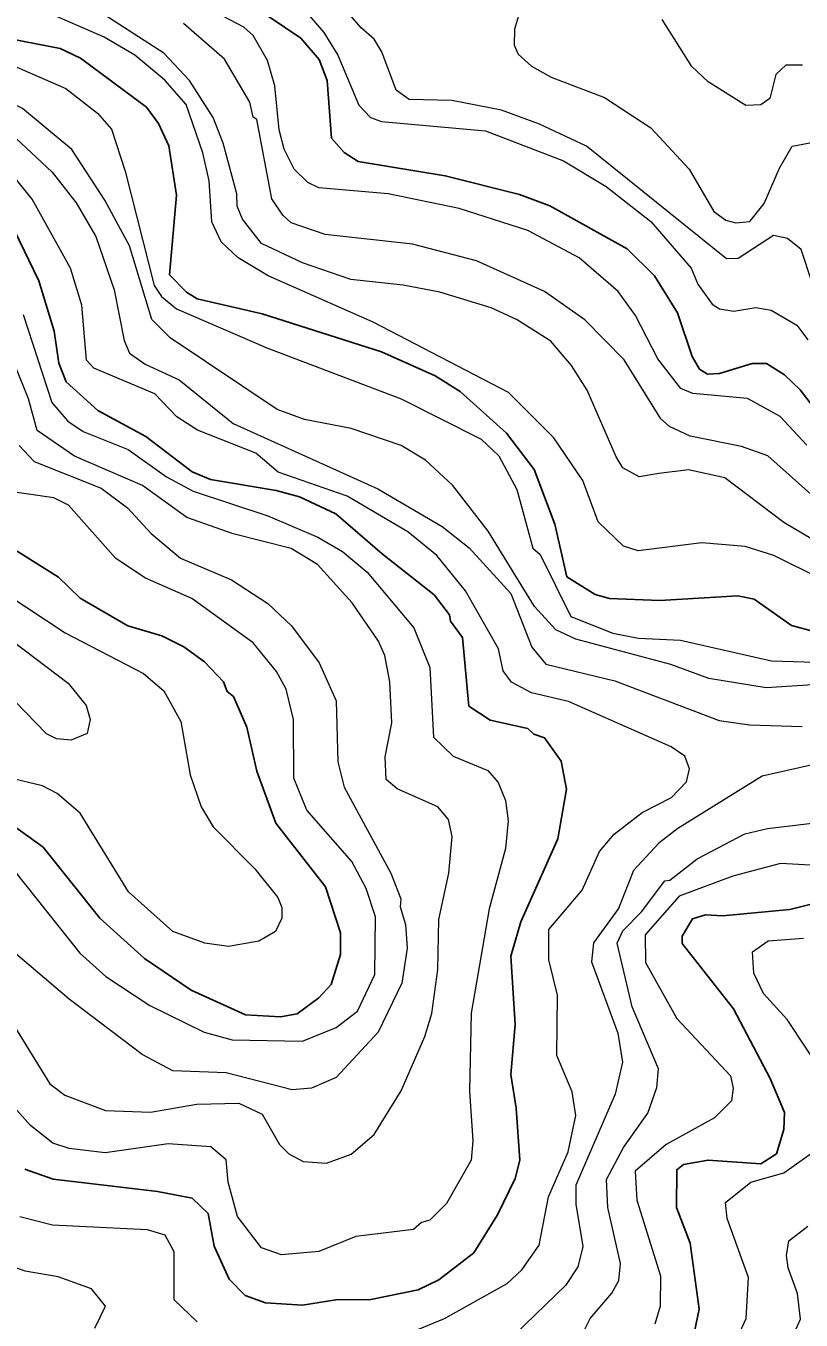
# Model space of a CAD drawing. Extents: x 673.3 to 698.5, y 6984.3 to 7012.3.
# Drawn here: x 677.166 to 677.867, y 6989.585 to 6990.755 of the extents above; entities that cross this region are included whole.
import ezdxf

# ---------------------------------------------------------------- set-up
doc = ezdxf.new("R2010")
doc.units = 0
doc.header["$LTSCALE"] = 0.032
doc.layers.add('1', color=7, linetype='Continuous', lineweight=25)
doc.layers.add('2', color=7, linetype='Continuous', lineweight=13)

msp = doc.modelspace()

# ---------------------------------------------------------------- linework, layer by layer
at = {"layer": '1'}
for points in [[(677.8791, 6990.409), (677.8662, 6990.4258), (677.8519, 6990.4393), (677.8358, 6990.4495), (677.8228, 6990.4496), (677.7931, 6990.4405), (677.7824, 6990.44), (677.7752, 6990.4446), (677.7686, 6990.4559), (677.7552, 6990.4953), (677.7345, 6990.5289), (677.7096, 6990.5531), (677.6398, 6990.5921), (677.6125, 6990.6022), (677.5452, 6990.6192), (677.4665, 6990.6321), (677.454, 6990.6403), (677.4425, 6990.6533), (677.4384, 6990.7054), (677.4314, 6990.7242), (677.4148, 6990.7436), (677.3851, 6990.7634)], [(677.141, 6990.7451), (677.197, 6990.7344), (677.2156, 6990.7256), (677.2751, 6990.6813), (677.2859, 6990.6666), (677.2952, 6990.6464), (677.3024, 6990.6018), (677.296, 6990.5297), (677.3113, 6990.5141), (677.321, 6990.5081), (677.3796, 6990.4945), (677.4876, 6990.4601), (677.536, 6990.4384), (677.5587, 6990.4244), (677.6006, 6990.3867), (677.6257, 6990.3537), (677.6444, 6990.3045), (677.6551, 6990.2569), (677.6809, 6990.2408), (677.6939, 6990.2372), (677.7394, 6990.2355), (677.8099, 6990.2396), (677.8244, 6990.2367)], [(677.1652, 6989.7214), (677.1909, 6989.7125), (677.285, 6989.7013), (677.3164, 6989.6953), (677.3309, 6989.6813), (677.3362, 6989.652), (677.3498, 6989.622), (677.3644, 6989.6072), (677.3828, 6989.6007), (677.4163, 6989.5987), (677.4462, 6989.6035), (677.4779, 6989.6037), (677.5208, 6989.6123), (677.5396, 6989.6215), (677.571, 6989.6459), (677.5925, 6989.6803), (677.6086, 6989.7131), (677.6127, 6989.7297), (677.6095, 6989.7767), (677.6046, 6989.8072), (677.6086, 6989.8522), (677.6046, 6989.9141), (677.6137, 6989.945), (677.647, 6990.02), (677.655, 6990.065), (677.6501, 6990.0903), (677.6349, 6990.1113), (677.6254, 6990.1147), (677.6198, 6990.1198), (677.586, 6990.1274), (677.5665, 6990.14), (677.5607, 6990.2019), (677.55, 6990.2167), (677.549, 6990.2224), (677.5351, 6990.2405), (677.4883, 6990.2777), (677.4463, 6990.3138), (677.4134, 6990.329), (677.3925, 6990.3349), (677.333, 6990.3449), (677.3165, 6990.3518), (677.2747, 6990.3837), (677.2313, 6990.407), (677.2025, 6990.4331), (677.1958, 6990.4498), (677.1917, 6990.4787), (677.1777, 6990.5242), (677.1556, 6990.5705)], [(677.14, 6990.2911), (677.1957, 6990.2566), (677.2152, 6990.2374), (677.2582, 6990.2125), (677.2889, 6990.2036), (677.3088, 6990.1935), (677.3276, 6990.1801), (677.3448, 6990.162), (677.3481, 6990.1533), (677.3538, 6990.1488), (677.3658, 6990.1209), (677.375, 6990.0813), (677.3921, 6990.0343), (677.4371, 6989.9765), (677.4506, 6989.935), (677.4506, 6989.9154), (677.4422, 6989.8883), (677.431, 6989.8764), (677.4115, 6989.8618), (677.3963, 6989.8593), (677.3646, 6989.8609), (677.3156, 6989.8832), (677.2733, 6989.9119), (677.2329, 6989.9483), (677.1816, 6990.0125), (677.1536, 6990.0326)], [(677.8244, 6990.2367), (677.8584, 6990.2128), (677.8797, 6990.2071)], [(677.8956, 6989.9659), (677.8567, 6989.9561), (677.7958, 6989.9505), (677.7804, 6989.9512), (677.7689, 6989.9478), (677.7594, 6989.932), (677.7596, 6989.9255), (677.806, 6989.8665), (677.839, 6989.8033), (677.852, 6989.7728), (677.8513, 6989.7574), (677.8447, 6989.7355), (677.8307, 6989.7264), (677.7829, 6989.7297), (677.7606, 6989.7257), (677.7546, 6989.721), (677.7543, 6989.6868), (677.7667, 6989.6545), (677.7747, 6989.5949), (677.7705, 6989.5747)]]:
    msp.add_lwpolyline(points, dxfattribs=at)
at = {"layer": '2'}
for points in [[(677.8723, 6990.3758), (677.848, 6990.4016), (677.8184, 6990.4179), (677.7692, 6990.4224), (677.7582, 6990.4269), (677.7374, 6990.4538), (677.7173, 6990.4931), (677.7016, 6990.5146), (677.6662, 6990.5451), (677.6198, 6990.5697), (677.5579, 6990.5896), (677.4936, 6990.6028), (677.4311, 6990.6083), (677.4211, 6990.6132), (677.4087, 6990.6251), (677.3995, 6990.6433), (677.3952, 6990.6607), (677.3911, 6990.7005), (677.3846, 6990.7233), (677.3716, 6990.7461), (677.3632, 6990.7536), (677.229, 6990.824)], [(677.0774, 6990.8085), (677.118, 6990.7392), (677.1463, 6990.7225), (677.2022, 6990.698), (677.231, 6990.6757), (677.2435, 6990.6615), (677.256, 6990.6234), (677.2821, 6990.52), (677.2887, 6990.51), (677.3022, 6990.499), (677.384, 6990.4638), (677.5055, 6990.4177), (677.5778, 6990.3813), (677.5937, 6990.3661), (677.6099, 6990.3358), (677.6245, 6990.2827), (677.631, 6990.277), (677.6589, 6990.2211), (677.6967, 6990.2059), (677.7199, 6990.2013), (677.7579, 6990.1996), (677.8402, 6990.1808), (677.9096, 6990.1788)], [(677.8773, 6990.2906), (677.8515, 6990.3058), (677.798, 6990.3462), (677.7652, 6990.3535), (677.7384, 6990.3502), (677.7205, 6990.3471), (677.7057, 6990.3553), (677.6998, 6990.3652), (677.6736, 6990.4255), (677.6593, 6990.4478), (677.6407, 6990.4697), (677.6097, 6990.4894), (677.5869, 6990.5), (677.5404, 6990.5141), (677.5071, 6990.5205), (677.4599, 6990.5256), (677.4162, 6990.5406), (677.3791, 6990.5579), (677.3619, 6990.58), (677.357, 6990.5919), (677.3568, 6990.603), (677.3446, 6990.6487), (677.3354, 6990.6718), (677.314, 6990.7052), (677.2907, 6990.7301), (677.173, 6990.8064)], [(677.8771, 6990.5225), (677.8669, 6990.5526), (677.8546, 6990.5627), (677.8421, 6990.5652), (677.8102, 6990.5444), (677.7994, 6990.5442), (677.673, 6990.646), (677.6304, 6990.666), (677.5962, 6990.6786), (677.5511, 6990.6874), (677.5125, 6990.6881), (677.501, 6990.6966), (677.488, 6990.7314), (677.4809, 6990.7426), (677.4691, 6990.7529), (677.4205, 6990.8095)], [(677.4031, 6990.7864), (677.4355, 6990.7488), (677.4481, 6990.7282), (677.467, 6990.683), (677.4777, 6990.672), (677.4877, 6990.6682), (677.5815, 6990.6598), (677.6521, 6990.6327), (677.6907, 6990.6094), (677.7311, 6990.578), (677.7676, 6990.5358), (677.7736, 6990.5214), (677.7866, 6990.5031), (677.7933, 6990.499), (677.8061, 6990.497), (677.826, 6990.5001), (677.84, 6990.4977), (677.863, 6990.4842), (677.8731, 6990.471)], [(677.6152, 6990.7757), (677.6078, 6990.7516), (677.6076, 6990.7373), (677.6111, 6990.7291), (677.6232, 6990.7183), (677.641, 6990.7084), (677.6892, 6990.6899), (677.7312, 6990.6626), (677.7659, 6990.6253), (677.7882, 6990.5871), (677.7989, 6990.579), (677.8079, 6990.5768), (677.8206, 6990.5779)], [(677.3942, 6990.3513), (677.374, 6990.3687), (677.3212, 6990.3893), (677.3026, 6990.4015), (677.2826, 6990.4221), (677.2276, 6990.4455), (677.221, 6990.4525), (677.2168, 6990.5024), (677.2064, 6990.5358), (677.1719, 6990.5982), (677.1478, 6990.6278), (677.1367, 6990.6374), (677.0831, 6990.6599), (677.0761, 6990.6653), (677.0321, 6990.7345), (676.9962, 6990.764)], [(677.9242, 6990.1622), (677.8355, 6990.1565), (677.7837, 6990.165), (677.7492, 6990.1777), (677.6632, 6990.2005), (677.6453, 6990.2088), (677.626, 6990.2299), (677.5841, 6990.2982), (677.5522, 6990.3392), (677.5274, 6990.3623), (677.5055, 6990.3754), (677.4603, 6990.3908), (677.4179, 6990.399), (677.3932, 6990.408), (677.2965, 6990.4727), (677.2799, 6990.4894), (677.2599, 6990.5558), (677.2376, 6990.5973), (677.2076, 6990.6429), (677.1629, 6990.68), (677.117, 6990.7028), (677.1, 6990.7156), (677.0963, 6990.7266), (677.0684, 6990.7692)], [(677.8841, 6990.2553), (677.8423, 6990.2761), (677.8163, 6990.2843), (677.7772, 6990.2876), (677.7197, 6990.2803), (677.7064, 6990.2844), (677.6836, 6990.3065), (677.6695, 6990.3439), (677.6433, 6990.3823), (677.6023, 6990.4234), (677.4802, 6990.487), (677.3851, 6990.5288), (677.358, 6990.545), (677.3426, 6990.5594), (677.3342, 6990.5776), (677.3317, 6990.6146), (677.3261, 6990.6399), (677.311, 6990.6837), (677.2916, 6990.7056), (677.2646, 6990.7283), (677.2369, 6990.7446), (677.183, 6990.7679)], [(677.8759, 6990.3314), (677.8368, 6990.366), (677.813, 6990.3747), (677.7668, 6990.3838), (677.7479, 6990.3928), (677.7401, 6990.3996), (677.7071, 6990.4529), (677.6716, 6990.4892), (677.6349, 6990.5147), (677.5734, 6990.5425), (677.5155, 6990.5573), (677.4366, 6990.5662), (677.4061, 6990.5767), (677.3983, 6990.5837), (677.3885, 6990.5985), (677.3748, 6990.67), (677.3717, 6990.6723), (677.3686, 6990.6858), (677.3457, 6990.7247), (677.3086, 6990.7568)], [(677.8681, 6990.7192), (677.8532, 6990.7193), (677.844, 6990.7109), (677.8386, 6990.6891), (677.8306, 6990.6834), (677.8171, 6990.6827), (677.783, 6990.7041), (677.7683, 6990.7179), (677.7415, 6990.7605)], [(677.1572, 6990.6528), (677.1898, 6990.6226), (677.2116, 6990.5949), (677.2295, 6990.5643), (677.2458, 6990.5163), (677.2549, 6990.4703), (677.2597, 6990.459), (677.2739, 6990.4489), (677.3046, 6990.4349), (677.3535, 6990.3953), (677.4843, 6990.3363), (677.5424, 6990.3024), (677.5668, 6990.2829), (677.6045, 6990.2418), (677.6235, 6990.1933), (677.6362, 6990.178), (677.6985, 6990.1628), (677.793, 6990.1269), (677.8204, 6990.1229), (677.8679, 6990.1215)], [(677.8206, 6990.5779), (677.8335, 6990.5941), (677.8475, 6990.6262), (677.859, 6990.6459), (677.8796, 6990.65)], [(677.1638, 6990.4939), (677.1897, 6990.4144), (677.204, 6990.3974), (677.2178, 6990.3882), (677.2586, 6990.3718), (677.2932, 6990.3472), (677.3173, 6990.3343), (677.3849, 6990.3119), (677.43, 6990.2926), (677.4525, 6990.2798), (677.4748, 6990.261), (677.5169, 6990.2108), (677.5312, 6990.1748), (677.5346, 6990.112), (677.5525, 6990.0947), (677.5839, 6990.0817), (677.593, 6990.0709), (677.5996, 6990.0546), (677.602, 6990.0363), (677.5996, 6990.0112), (677.5849, 6989.9567), (677.5688, 6989.8624), (677.5671, 6989.7921), (677.5703, 6989.747), (677.5688, 6989.7296), (677.5465, 6989.6904), (677.5314, 6989.6754), (677.5238, 6989.6733), (677.5167, 6989.667), (677.4645, 6989.6605), (677.431, 6989.647), (677.3972, 6989.6441), (677.3792, 6989.6504), (677.3574, 6989.6786), (677.3489, 6989.7097), (677.3473, 6989.73), (677.3332, 6989.7418), (677.2948, 6989.7444), (677.2378, 6989.7363), (677.2051, 6989.7401), (677.1904, 6989.745), (677.1702, 6989.761), (677.158, 6989.7748)], [(677.1511, 6989.8582), (677.1879, 6989.7986), (677.2014, 6989.7884), (677.2381, 6989.7746), (677.2788, 6989.773), (677.3208, 6989.7802), (677.3586, 6989.781), (677.3796, 6989.7712), (677.3954, 6989.7438), (677.4037, 6989.7353), (677.4167, 6989.7284), (677.4378, 6989.7268), (677.4603, 6989.735), (677.4809, 6989.7528), (677.5054, 6989.7922), (677.5269, 6989.8415), (677.533, 6989.8623), (677.5385, 6989.9018), (677.5395, 6989.9471), (677.5484, 6989.989), (677.5516, 6990.022), (677.5483, 6990.0375), (677.5385, 6990.0489), (677.5017, 6990.0653), (677.4918, 6990.0737), (677.4909, 6990.0942), (677.497, 6990.1249), (677.4953, 6990.162), (677.4905, 6990.1858), (677.4849, 6990.1986), (677.461, 6990.2333), (677.4297, 6990.2678), (677.4061, 6990.2825), (677.3534, 6990.2958), (677.3117, 6990.3103), (677.2716, 6990.3392), (677.2101, 6990.3658), (677.1762, 6990.389), (677.1686, 6990.4177), (677.1451, 6990.476)], [(677.16, 6990.3755), (677.1736, 6990.3609), (677.2342, 6990.3368), (677.2579, 6990.3191), (677.2793, 6990.296), (677.3059, 6990.2736), (677.3521, 6990.2542), (677.3849, 6990.2328), (677.4064, 6990.2126), (677.4312, 6990.1791), (677.4466, 6990.1448), (677.4482, 6990.0895), (677.454, 6990.0666), (677.4961, 6989.989), (677.505, 6989.9659), (677.5044, 6989.9587), (677.5093, 6989.9425), (677.5108, 6989.9212), (677.5059, 6989.8895), (677.4846, 6989.8452), (677.4465, 6989.8042), (677.4243, 6989.7947), (677.407, 6989.7933), (677.3472, 6989.8087), (677.299, 6989.8105), (677.2711, 6989.825), (677.2053, 6989.875), (677.1401, 6989.9302)], [(677.5189, 6989.576), (677.5446, 6989.5866), (677.6013, 6989.6182), (677.6145, 6989.6306), (677.6301, 6989.6527), (677.6386, 6989.6966), (677.6564, 6989.7373), (677.6632, 6989.77), (677.66, 6989.7913), (677.6461, 6989.8243), (677.6468, 6989.8786), (677.6388, 6989.9106), (677.6388, 6989.938), (677.669, 6989.9735), (677.6846, 6990.0087), (677.6979, 6990.0241), (677.7232, 6990.0439), (677.7497, 6990.0574), (677.7633, 6990.0714), (677.766, 6990.0832), (677.7618, 6990.0947), (677.7496, 6990.1033), (677.6567, 6990.1442), (677.6232, 6990.1519), (677.6052, 6990.1617), (677.5977, 6990.1717), (677.5933, 6990.1918), (677.5635, 6990.2442), (677.5377, 6990.2762), (677.5115, 6990.2975), (677.4566, 6990.3298), (677.3942, 6990.3513)], [(677.1552, 6989.9917), (677.2149, 6989.9166), (677.2383, 6989.8956), (677.2782, 6989.8694), (677.3272, 6989.8453), (677.3525, 6989.8384), (677.4162, 6989.8373), (677.4466, 6989.8496), (677.4658, 6989.8642), (677.4815, 6989.8975), (677.4823, 6989.9496), (677.4737, 6989.9751), (677.4607, 6989.9996), (677.4201, 6990.0459), (677.4083, 6990.075), (677.4081, 6990.1279), (677.4014, 6990.1554), (677.3927, 6990.1711), (677.3716, 6990.1972), (677.3162, 6990.2371), (677.2742, 6990.2557), (677.2475, 6990.2733), (677.2046, 6990.3216), (677.1913, 6990.3283), (677.1478, 6990.3345)], [(677.1319, 6990.252), (677.2016, 6990.2063), (677.2723, 6990.1695), (677.2909, 6990.1539), (677.3062, 6990.1262), (677.3147, 6990.078), (677.3246, 6990.0489), (677.3355, 6990.031), (677.3732, 6989.9928), (677.3939, 6989.9669), (677.3975, 6989.9581), (677.3976, 6989.9484), (677.3919, 6989.9362), (677.3768, 6989.9275), (677.3494, 6989.9228), (677.3278, 6989.9258), (677.2991, 6989.9363), (677.2588, 6989.9722), (677.2152, 6990.0433), (677.1944, 6990.0609), (677.1812, 6990.0679), (677.1482, 6990.0759)], [(677.1448, 6990.2058), (677.2044, 6990.1608), (677.2207, 6990.1405), (677.2243, 6990.1279), (677.2216, 6990.1151), (677.2071, 6990.1093), (677.1939, 6990.1105), (677.1846, 6990.115), (677.1565, 6990.1442)], [(677.8986, 6990.0918), (677.8319, 6990.0767), (677.7554, 6990.0293), (677.7385, 6990.016), (677.7155, 6989.9914), (677.7019, 6989.9572), (677.6793, 6989.9259), (677.6774, 6989.909)], [(677.7008, 6989.9257), (677.7057, 6989.9368), (677.7228, 6989.954), (677.7438, 6989.9821), (677.7483, 6989.9827), (677.7729, 6990.0021), (677.816, 6990.0244), (677.8365, 6990.0295), (677.8921, 6990.0359)], [(677.9182, 6989.9937), (677.8485, 6989.9976), (677.8052, 6989.9863), (677.7566, 6989.9681), (677.726, 6989.9332), (677.7264, 6989.9083), (677.7545, 6989.8577), (677.803, 6989.8057), (677.8056, 6989.7946), (677.8042, 6989.7834), (677.7888, 6989.7679), (677.7449, 6989.7437), (677.717, 6989.7196), (677.7186, 6989.6936), (677.74, 6989.625), (677.7396, 6989.5977), (677.7347, 6989.5813)], [(677.6631, 6989.5601), (677.6764, 6989.5866), (677.6959, 6989.6095), (677.7022, 6989.6209), (677.7038, 6989.6362), (677.6922, 6989.687), (677.6909, 6989.7123), (677.7065, 6989.7411), (677.7283, 6989.7721), (677.7365, 6989.7953), (677.7381, 6989.8123), (677.7141, 6989.8682), (677.7008, 6989.9257)], [(677.8886, 6989.805), (677.8545, 6989.8568), (677.833, 6989.8802), (677.8242, 6989.8985), (677.823, 6989.9179), (677.8372, 6989.9278), (677.8692, 6989.9302)], [(677.6774, 6989.909), (677.7012, 6989.8445), (677.7055, 6989.8181), (677.6988, 6989.7894), (677.6632, 6989.7069), (677.6632, 6989.69), (677.6696, 6989.6516), (677.6652, 6989.6331), (677.6541, 6989.6164), (677.6084, 6989.5724)], [(677.8104, 6989.5715), (677.8173, 6989.5864), (677.8195, 6989.6236), (677.8002, 6989.677), (677.7985, 6989.6913), (677.8215, 6989.7098), (677.8515, 6989.7183), (677.8837, 6989.7411)], [(677.2283, 6989.5779), (677.2381, 6989.5976), (677.2255, 6989.6133), (677.1952, 6989.6243), (677.1655, 6989.6294), (677.1312, 6989.6415), (677.1113, 6989.6554), (677.0877, 6989.6782), (677.0675, 6989.7109), (677.0485, 6989.7126), (677.0306, 6989.7074), (676.9691, 6989.6669), (676.9342, 6989.6542), (676.9049, 6989.6484), (676.8336, 6989.6435), (676.7863, 6989.6443), (676.7475, 6989.6594), (676.7334, 6989.6725), (676.7278, 6989.6727), (676.712, 6989.6551), (676.7014, 6989.6121), (676.7005, 6989.5957), (676.6848, 6989.558)], [(677.1607, 6989.6787), (677.1902, 6989.6712), (677.2758, 6989.667), (677.2917, 6989.6621), (677.2999, 6989.6472), (677.2999, 6989.6038), (677.3209, 6989.5835)], [(677.8611, 6989.5739), (677.8665, 6989.5858), (677.8636, 6989.609), (677.8553, 6989.6323), (677.8538, 6989.6436), (677.8559, 6989.6567), (677.8731, 6989.6701)]]:
    msp.add_lwpolyline(points, dxfattribs=at)

doc.saveas('drawing.dxf')
